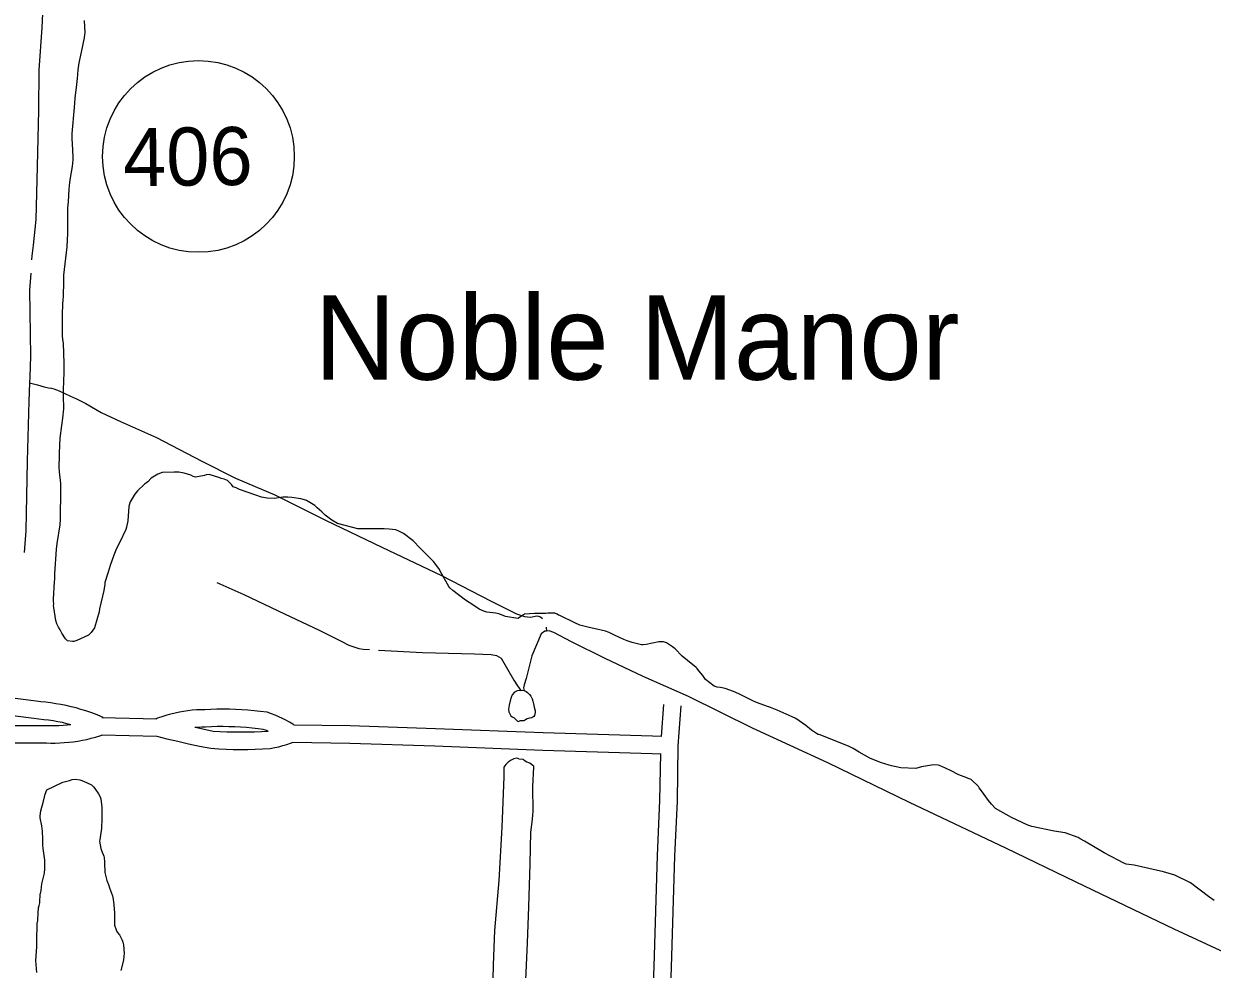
# Model space of a CAD drawing. Extents: x 3683402 to 3721514, y 487807 to 513565.
# Drawn here: x 3704895 to 3706941, y 499846 to 501473 of the extents above; entities that cross this region are included whole.
import ezdxf

# ---------------------------------------------------------------- set-up
doc = ezdxf.new("R2010")
doc.units = 0
for name, color, linetype in [('V-ROAD-CNTR', 7, 'Continuous'), ('V-ROAD-IDEN', 7, 'Continuous'), ('V-SITE-VEGE', 7, 'Continuous'), ('V-TOPO-GNAM-IDEN', 7, 'Continuous'), ('V-TOPO-SHOR', 7, 'Continuous')]:
    doc.layers.add(name, color=color, linetype=linetype)

msp = doc.modelspace()

# ---------------------------------------------------------------- linework, layer by layer
at = {"layer": 'V-ROAD-CNTR'}
for points in [[(3705032.1, 500279.6), (3705027.2, 500281.7), (3705019, 500285), (3705010.7, 500288), (3705002.3, 500290.8), (3704993.9, 500293.5), (3704985.4, 500295.9), (3704976.8, 500298.1), (3704968.2, 500300), (3704959.5, 500301.8), (3704950.8, 500303.3), (3704942.1, 500304.6), (3704933.3, 500305.7), (3704925, 500306.5), (3704916.9, 500307.5), (3704848.6, 500316.4)], [(3705360.6, 500266.8), (3705358.6, 500268.1), (3705352.7, 500271.6), (3705346.8, 500274.9), (3705340.7, 500277.9), (3705334.5, 500280.8), (3705328.3, 500283.4), (3705321.9, 500285.9), (3705314.3, 500288.5), (3705302.4, 500290), (3705291.8, 500291.2), (3705281.2, 500292.1), (3705270.6, 500292.9), (3705260, 500293.4), (3705249.4, 500293.7), (3705238.8, 500293.9), (3705228.1, 500293.8), (3705217.5, 500293.5), (3705207.2, 500293), (3705200.3, 500292.9), (3705192.8, 500292.5), (3705185.4, 500291.9), (3705178, 500291.1), (3705170.7, 500290), (3705163.4, 500288.7), (3705156.1, 500287.2), (3705148.9, 500285.5), (3705141.7, 500283.5), (3705134.6, 500281.3), (3705127.6, 500278.9), (3705122.9, 500277.1)], [(3706026.6, 500299.7), (3706021.5, 500230.9), (3706020, 500135.7), (3706015.7, 500040.7), (3706009.9, 499849.8), (3706003.4, 499672.6), (3705997.4, 499515.5), (3705991.5, 499339.8), (3705990.9, 499318.4)], [(3705996.6, 500301.9), (3705992.6, 500246.7)], [(3704976.4, 500267.2), (3704969.8, 500268.9), (3704961.9, 500270.7), (3704954, 500272.3), (3704946, 500273.7), (3704938.1, 500274.8), (3704930.1, 500275.8), (3704921.6, 500276.6), (3704913, 500277.8), (3704844.8, 500286.6)], [(3705029.6, 500279.5), (3705124.4, 500277.4)], [(3704844.7, 500265.9), (3704934.8, 500265.8), (3704942.2, 500265.6), (3704949.1, 500265.6), (3704956.1, 500265.8), (3704963.1, 500266.2), (3704970, 500266.8), (3704976, 500267.5)], [(3705316.1, 500256), (3705311.7, 500257.7), (3705307.4, 500259.1), (3705298.8, 500260.2), (3705288.8, 500261.3), (3705278.8, 500262.2), (3705268.8, 500262.9), (3705258.8, 500263.4), (3705248.7, 500263.7), (3705238.7, 500263.9), (3705228.6, 500263.8), (3705218.6, 500263.5), (3705208.2, 500263), (3705201.3, 500262.9), (3705194.8, 500262.6), (3705189.9, 500262.2)], [(3705190.5, 500262.7), (3705204, 500259.8), (3705221.7, 500256.3), (3705232.8, 500255.6), (3705244.8, 500255), (3705256.8, 500254.7), (3705268.8, 500254.6), (3705280.9, 500254.7), (3705292.9, 500255), (3705304.9, 500255.5), (3705316.1, 500256.2), (3705316.3, 500256.3)], [(3705360.5, 500266.9), (3705457.3, 500265.5), (3705604.2, 500260.8), (3705789.7, 500253.6), (3705978, 500247.8), (3705992.6, 500247.2)], [(3704844.6, 500235.9), (3704934.4, 500235.8), (3704941.8, 500235.6), (3704949.6, 500235.6), (3704957.4, 500235.9), (3704965.3, 500236.3), (3704973.1, 500237), (3704980.8, 500237.9), (3704988.6, 500239), (3704996.3, 500240.4), (3705004, 500241.9), (3705011.6, 500243.7), (3705019.2, 500245.7), (3705026.7, 500247.9), (3705031.6, 500249.5)], [(3705029, 500249.5), (3705124.8, 500247.4), (3705141.7, 500243.1), (3705160.5, 500238.6), (3705179.2, 500234.4), (3705198, 500230.4), (3705217.7, 500226.5), (3705231.1, 500225.6), (3705243.7, 500225.1), (3705256.2, 500224.7), (3705268.8, 500224.6), (3705281.4, 500224.7), (3705294, 500225), (3705306.5, 500225.6), (3705319.8, 500226.4), (3705327.4, 500227.8), (3705334.4, 500229.3), (3705341.3, 500231.1), (3705348.1, 500233.2), (3705354.9, 500235.5), (3705359.3, 500237.2)], [(3705358.6, 500236.9), (3705456.6, 500235.5), (3705603.2, 500230.8), (3705788.7, 500223.6), (3705976.9, 500217.8), (3705991.2, 500217.2)], [(3705991.3, 500217.4), (3705990, 500136.6), (3705985.7, 500041.9), (3705979.9, 499850.8), (3705973.4, 499673.7), (3705967.4, 499516.6), (3705961.5, 499340.7), (3705960.6, 499309.6), (3705958.6, 499247.3)]]:
    msp.add_lwpolyline(points, dxfattribs=at)
at = {"layer": 'V-ROAD-IDEN'}
msp.add_circle((3705196.2, 501245), 165, dxfattribs=at)
msp.add_circle((3705196.2, 501245), 165, dxfattribs=at)
at = {"layer": 'V-SITE-VEGE'}
for points in [[(3704971, 500411.6), (3704969.2, 500413.1), (3704967.6, 500415.1), (3704961.1, 500424.9), (3704958.4, 500430.2), (3704955.4, 500434.9), (3704952.3, 500440.8), (3704950.5, 500446.2), (3704947.2, 500468.7), (3704946.7, 500472), (3704947, 500474.7), (3704946.9, 500480.5), (3704946.7, 500483.2), (3704948.3, 500512.8), (3704948.7, 500517.3), (3704949.1, 500526.8), (3704951.7, 500569.4), (3704953, 500579), (3704957.9, 500610.9), (3704958.8, 500621.1), (3704958.7, 500635.9), (3704959.2, 500657), (3704959.2, 500665.3), (3704959.3, 500682.2), (3704957.2, 500702.5), (3704956.4, 500710.3), (3704957.5, 500751), (3704958.2, 500757.3), (3704958.4, 500760.4), (3704960.9, 500781.8), (3704962.6, 500794.5), (3704964.3, 500810.6), (3704964.2, 500819.3), (3704963.8, 500824.8), (3704963.7, 500843.1), (3704964.8, 500873.4), (3704964.9, 500889.5), (3704963.6, 500923.1), (3704962.5, 500930.4), (3704962.2, 500936), (3704962, 500972.6), (3704963, 500991.1), (3704963.2, 500997.7), (3704963.8, 501004.6), (3704964.3, 501029.2), (3704964.3, 501037.6), (3704964.5, 501040.8), (3704970, 501089.4), (3704971.4, 501113), (3704971.6, 501153.1), (3704971.1, 501156.4), (3704972.6, 501166.9), (3704973.4, 501188.8), (3704974.6, 501200.1), (3704975.7, 501208.2), (3704979.1, 501227.6), (3704980.4, 501239.2), (3704980.6, 501243.4), (3704980.1, 501256.1), (3704978.6, 501275.9), (3704979, 501284.2), (3704982.8, 501329.4), (3704984, 501345.5), (3704987, 501368.7), (3704988, 501378.9), (3704988.6, 501386), (3704989, 501393.8), (3704991, 501406.3), (3704994.7, 501424.2), (3704999.8, 501448.9), (3705000.7, 501454.5), (3705000.9, 501457.6), (3704999.9, 501479)], [(3705809.4, 500459), (3705797.5, 500459.1), (3705794.2, 500458.7), (3705778.6, 500458.4), (3705774.4, 500458.6), (3705757.7, 500457.1), (3705750.6, 500452.6), (3705745.7, 500449.9), (3705724.7, 500453.3), (3705714.9, 500457.1), (3705708.2, 500459), (3705692.8, 500461), (3705687.2, 500462.3), (3705679.2, 500466.2), (3705668.2, 500473.3), (3705655.9, 500481.5), (3705633.8, 500498.3), (3705629.1, 500502.7), (3705627.3, 500504.9), (3705614.4, 500527.5), (3705609.9, 500536.2), (3705600.7, 500548), (3705584.1, 500564.8), (3705575.6, 500573.2), (3705568.2, 500581), (3705565.5, 500583.4), (3705549.4, 500596), (3705541.3, 500600.2), (3705536.2, 500602.4), (3705524.2, 500603.9), (3705516.1, 500604), (3705496.5, 500604.1), (3705475.1, 500604), (3705470.5, 500604.4), (3705435.6, 500613.1), (3705425.8, 500619.1), (3705414.4, 500627.9), (3705408.6, 500633.2), (3705400.5, 500640.3), (3705396.7, 500644.1), (3705381.9, 500653.1), (3705378.8, 500654.2), (3705372.3, 500655.8), (3705356.7, 500658.1), (3705350.3, 500658.7), (3705344.5, 500658.5), (3705341.3, 500658.5), (3705326.9, 500656.4), (3705314.4, 500656.7), (3705304.8, 500658.9), (3705294.7, 500662.2), (3705267.1, 500672), (3705261, 500674.7), (3705255.7, 500676.7), (3705253.2, 500680.4), (3705246, 500687.5), (3705240.2, 500689.5), (3705235.5, 500690.8), (3705232.8, 500691.7), (3705214.5, 500697.8), (3705209.2, 500696.9), (3705206.3, 500696), (3705190.9, 500693), (3705186.9, 500694.5), (3705182.9, 500696.3), (3705171.3, 500699.8), (3705162.2, 500701.5), (3705154.6, 500701.9), (3705133.6, 500701.3), (3705126.1, 500698.4), (3705117.4, 500693), (3705115, 500691.2), (3705109.2, 500685.3), (3705106.6, 500683.3), (3705104.8, 500682.2), (3705103.2, 500680.9), (3705091.5, 500669.4), (3705086.6, 500664), (3705085.3, 500662.2), (3705078.5, 500650.6), (3705076.5, 500642.4), (3705074.6, 500617.8), (3705072.3, 500606.9), (3705071.2, 500603.1), (3705060, 500580.1), (3705055.1, 500570.5), (3705050.7, 500559.1), (3705044.4, 500541.2), (3705040.7, 500529.4), (3705035, 500512), (3705034.8, 500508.9), (3705033.3, 500498.2), (3705025.9, 500466.7), (3705025, 500461.3), (3705017.4, 500434.1), (3705011.6, 500425.6), (3705007, 500421.1), (3704987, 500411.9), (3704981.7, 500410.5), (3704979.4, 500410.3), (3704971, 500411.6)], [(3706944.7, 499964.8), (3706934.7, 499971.4), (3706904, 499994.8), (3706877, 500008.3), (3706857.3, 500013.9), (3706806.9, 500025.7), (3706793.3, 500027.1), (3706787, 500030), (3706781.9, 500032.9), (3706766.2, 500041.2), (3706755.5, 500046.7), (3706721.1, 500066.8), (3706713.9, 500070.8), (3706710.6, 500072.8), (3706688, 500081.1), (3706669.1, 500083.9), (3706630.9, 500091.9), (3706624, 500094.3), (3706595.6, 500107.3), (3706568.3, 500123.1), (3706561.1, 500130.5), (3706556.4, 500136.7), (3706544.1, 500153.3), (3706540.3, 500158.6), (3706538.7, 500161.1), (3706526.1, 500173), (3706521.4, 500174.8), (3706519, 500175.9), (3706504.9, 500180.9), (3706491, 500188.6), (3706475.9, 500195.4), (3706469.8, 500197.4), (3706461.4, 500198.2), (3706440.9, 500194.8), (3706430.9, 500191.6), (3706405, 500193), (3706397.4, 500194.5), (3706389.4, 500196.5), (3706385.4, 500197.6), (3706370.4, 500201.9), (3706351.7, 500209.6), (3706333.3, 500219.8), (3706323, 500226.4), (3706316.3, 500229.7), (3706286.6, 500241.7), (3706278.8, 500244.4), (3706266.1, 500249.9), (3706263.2, 500250.5), (3706259.8, 500252.1), (3706251.3, 500257.8), (3706241.7, 500265.8), (3706224.2, 500277.9), (3706218.2, 500280.8), (3706192.3, 500292.4), (3706180.9, 500296.6), (3706177.3, 500297.7), (3706156.8, 500305.1), (3706150.5, 500308.2), (3706126.4, 500320.5), (3706117, 500324.3), (3706102.7, 500329.3), (3706094.9, 500331), (3706089.3, 500331.7), (3706083.7, 500333.2), (3706069, 500344.9), (3706064.2, 500351.6), (3706057.7, 500359.8), (3706054.6, 500363.6), (3706052.8, 500365.6), (3706038.2, 500377.7), (3706029.1, 500385.2), (3706016.5, 500397.6), (3706012, 500401.4), (3706001.7, 500408.2), (3705996.6, 500409.8), (3705988.4, 500409.9), (3705966.6, 500404.9), (3705961.4, 500404.4), (3705959, 500404.6), (3705942.9, 500408.6), (3705934.2, 500411.6), (3705928.2, 500413.6), (3705912.3, 500421.1), (3705902.9, 500425.9), (3705897.1, 500428.1), (3705877, 500432.9), (3705869, 500434.2), (3705852.9, 500438.3), (3705844.2, 500442.3), (3705818.1, 500455.3), (3705816.1, 500455.9), (3705813.6, 500457.5), (3705809.4, 500459)], [(3704935.4, 500155), (3704962.5, 500168.2), (3704965, 500168.7), (3704974, 500171.3), (3704979, 500172.8), (3704984.5, 500173.4), (3704992.1, 500172.4), (3704995.6, 500170.9), (3704999.6, 500169.4), (3705003.7, 500167.5), (3705012.2, 500163.5), (3705015.3, 500160), (3705017.8, 500157.5), (3705023.9, 500148), (3705027, 500143), (3705028, 500138.9), (3705029.6, 500125.9), (3705029.7, 500101.8), (3705029.3, 500092.7), (3705029.3, 500087.7), (3705028.8, 500085.2), (3705026.9, 500073.1), (3705026.4, 500069.1), (3705025.9, 500067), (3705028, 500054), (3705029.5, 500050.5), (3705033.1, 500041), (3705033.6, 500038.4), (3705034.2, 500030.4), (3705034.2, 500024.9), (3705035.3, 500017.3), (3705035.3, 500012.8), (3705037.9, 500001.3), (3705038.4, 499999.3), (3705041.4, 499992.2), (3705043, 499986.2), (3705048.1, 499972.7), (3705049.1, 499967.2), (3705050.7, 499957.1), (3705051.8, 499943), (3705051.9, 499922.4), (3705054.5, 499913.9), (3705056.5, 499910.4), (3705060.1, 499905.4), (3705065.1, 499896.4), (3705066.2, 499892.9), (3705067.2, 499888.3), (3705068.3, 499873.3), (3705067.8, 499868.7), (3705066.9, 499861.7), (3705062.5, 499844.1)], [(3704917.7, 499840.7), (3704916.1, 499861.3), (3704917.9, 499884.9), (3704917.8, 499902), (3704918.7, 499917.6), (3704918.7, 499925.1), (3704919.7, 499930.2), (3704919.6, 499934.7), (3704920.1, 499939.7), (3704920.1, 499943.2), (3704921, 499952.3), (3704922, 499955.8), (3704923, 499960.4), (3704923, 499962.9), (3704923.9, 499974.4), (3704925.4, 499982), (3704926.8, 499993.1), (3704931.2, 500011.7), (3704931.7, 500019.2), (3704931.6, 500033.8), (3704929, 500053.9), (3704928.4, 500059.9), (3704928.4, 500070), (3704927.8, 500084), (3704926.7, 500093.1), (3704923.6, 500107.1), (3704923.6, 500110.2), (3704925.1, 500119.2), (3704929.5, 500135.8), (3704932.4, 500147.4), (3704935.4, 500155)]]:
    msp.add_lwpolyline(points, dxfattribs=at)
at = {"layer": 'V-TOPO-SHOR'}
for p, q in [((3705794.8, 500435.2), (3705795.5, 500428.2)), ((3705745.1, 500333.9), (3705751, 500326.2)), ((3705755.7, 500330.5), (3705756.6, 500325.8))]:
    msp.add_line(p, q, dxfattribs=at)
for points in [[(3704952.6, 501895), (3704950.7, 501877.7), (3704945, 501788.3), (3704938.3, 501664.6), (3704930.7, 501551.2), (3704926.4, 501466.8), (3704921.5, 501393.3), (3704921, 501324.5), (3704918.6, 501227.9), (3704916.2, 501136.4), (3704911.8, 501092.4), (3704909.2, 501074.2), (3704909, 501067.1)], [(3704907.7, 501044), (3704905.4, 501015), (3704907, 500901.4), (3704905.8, 500865.5), (3704905.5, 500855.6), (3704904.4, 500824), (3704901.6, 500720.8), (3704899.1, 500601), (3704896.3, 500563.7)], [(3704905.5, 500855.6), (3704919.3, 500852.2), (3704930.6, 500848.8), (3704938.2, 500846.8), (3704943.3, 500846.2), (3704947, 500845), (3704956.6, 500841.7)], [(3704956.6, 500841.7), (3704975.8, 500832.3), (3704986, 500827.6), (3705002.2, 500819.8), (3705028.8, 500804.1), (3705061.8, 500788.6), (3705123.9, 500761.1), (3705202.1, 500720.8), (3705259.8, 500691.6), (3705327.5, 500662.6), (3705414.6, 500619.3), (3705511.9, 500572.7), (3705614.7, 500524), (3705700.3, 500480), (3705743.9, 500457.9), (3705757.6, 500453.2), (3705767.7, 500452.1), (3705778.8, 500454.2), (3705781.5, 500454), (3705785.2, 500452.6), (3705788.2, 500449.7)], [(3705227.8, 500512), (3705274.5, 500491.1), (3705344.1, 500458.1), (3705403.7, 500430.1), (3705440.7, 500411.6), (3705454.8, 500403.9), (3705472.4, 500398.4), (3705479.6, 500397.3), (3705490.4, 500396.5)], [(3707010.4, 499852.6), (3706875.6, 499915.5), (3706707.3, 499996.3), (3706585.9, 500054.6), (3706420.1, 500133.2), (3706279.5, 500201.3), (3706150, 500261.4), (3706039.7, 500315.4), (3705961.8, 500350.2), (3705896.3, 500380.9), (3705838.5, 500409.9), (3705808, 500425.6), (3705800.1, 500428.5), (3705795.5, 500428.2), (3705792.3, 500428), (3705786.1, 500423.4), (3705770.2, 500385.9), (3705760.5, 500346.7), (3705756.9, 500335.6), (3705755.7, 500330.5)], [(3705506.3, 500395.4), (3705581.7, 500391.5), (3705671.2, 500389.2), (3705700.3, 500387.8), (3705709, 500386.5), (3705717.1, 500381.9), (3705739.3, 500343.5), (3705745.1, 500333.9)], [(3705751, 500326.2), (3705744.6, 500325.5), (3705740.2, 500323.1), (3705736.3, 500318.5), (3705734.3, 500313.9), (3705732.5, 500308.1), (3705731.1, 500301), (3705730, 500293.8), (3705730.3, 500289.4), (3705731.9, 500285.8), (3705733.8, 500282.5), (3705736.3, 500280.7), (3705738.2, 500279.8), (3705739.8, 500278.7), (3705741.9, 500276.8), (3705743.5, 500275), (3705744, 500274.1), (3705745.1, 500273.4), (3705746.5, 500272.9), (3705749.5, 500273.6)], [(3705751, 500326.2), (3705753.6, 500326.4), (3705756.6, 500325.8), (3705760.3, 500324.2), (3705762.8, 500322.4), (3705766.3, 500319.4), (3705768.6, 500316.4), (3705770.7, 500311.6), (3705771.7, 500307.9), (3705773.1, 500303.1), (3705774.3, 500297.1), (3705775.7, 500291.3), (3705775.9, 500288.3), (3705774.4, 500282.8), (3705773.2, 500281.2), (3705770, 500279.1), (3705765.8, 500278.6), (3705761.9, 500277.2), (3705759.4, 500275.8), (3705756.9, 500274.4), (3705756.7, 500273.9), (3705749.5, 500273.6)], [(3705747.8, 500208.2), (3705744.4, 500209.3), (3705738.8, 500208.4), (3705734.2, 500206), (3705729.4, 500202.8), (3705725.3, 500198.8), (3705722.1, 500194.2), (3705721.7, 500188.7), (3705722, 500177.4), (3705718.3, 500090.9), (3705713.4, 499999.2), (3705705.6, 499913.2), (3705703.4, 499854.2), (3705701.5, 499780.2)], [(3705747.8, 500208.2), (3705754.5, 500207.8), (3705755.7, 500207.3), (3705758.7, 500205), (3705761.2, 500203.2), (3705764.5, 500202.3), (3705766.5, 500201.4), (3705771.9, 500197.7), (3705772.8, 500196.6), (3705772.8, 500193.8), (3705771.4, 500160.6), (3705771.9, 500117.1), (3705771.2, 500112.9), (3705770.4, 500104.1), (3705767.5, 500082.2), (3705766.4, 500027.8), (3705764.1, 499953.8), (3705762.2, 499891.8), (3705758.7, 499814.8)]]:
    msp.add_lwpolyline(points, dxfattribs=at)

# ---------------------------------------------------------------- texts
at = {"layer": 'V-ROAD-IDEN'}
msp.add_text('406', height=100, rotation=0.6667, dxfattribs=at).set_placement((3705066.8, 501193.5))
at = {"layer": 'V-TOPO-GNAM-IDEN'}
msp.add_text('Noble Manor', height=145, dxfattribs=at).set_placement((3705395.9, 500860.8))

doc.saveas('drawing.dxf')
